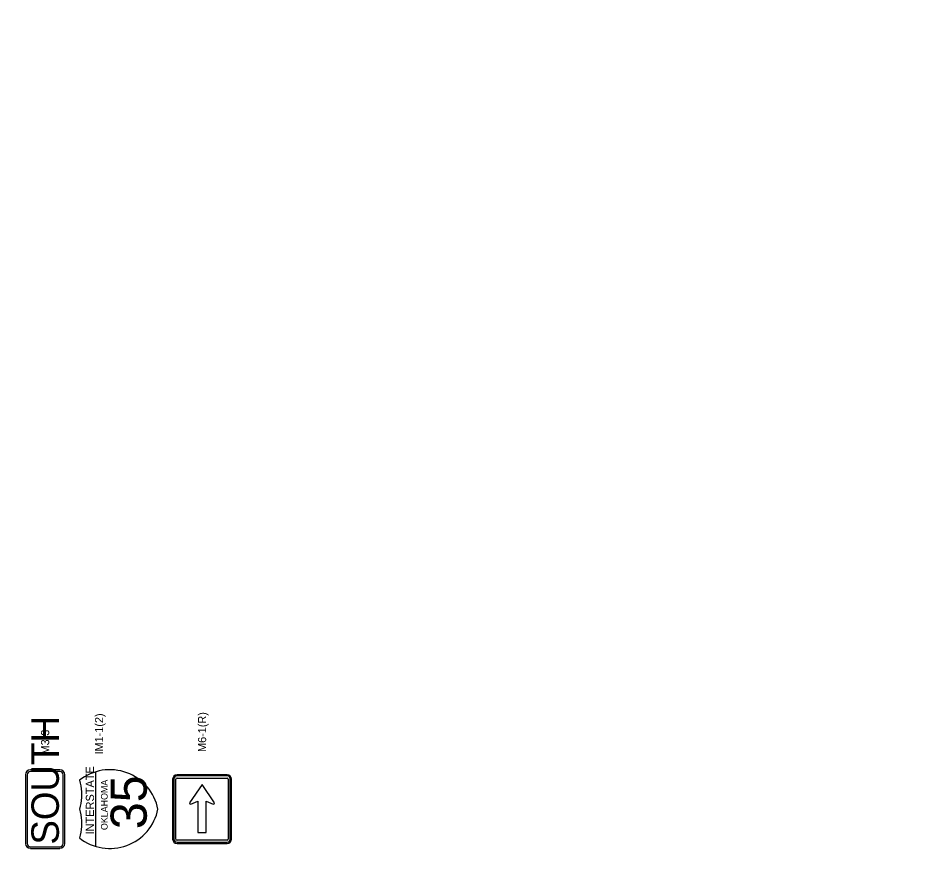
# Model space of a CAD drawing. Extents: x 2135767 to 2151731, y 141839 to 175894.
# Drawn here: x 2141240 to 2141761, y 172373 to 172862 of the extents above; entities that cross this region are included whole.
import ezdxf

# ---------------------------------------------------------------- set-up
doc = ezdxf.new("R2010")
doc.units = 0
for name, color, linetype in [('5', 7, 'Continuous'), ('6', 7, 'Continuous'), ('Default', 7, 'Continuous'), ('PR_Phasing_Detour_1', 7, 'Continuous')]:
    doc.layers.add(name, color=color, linetype=linetype)

msp = doc.modelspace()

# ---------------------------------------------------------------- linework, layer by layer
at = {"layer": '5'}
for p, q in [((2141245.21, 172428.19), (2141245.21, 172388.82)), ((2141263.96, 172430.07), (2141247.09, 172430.07)), ((2141265.84, 172388.82), (2141265.84, 172428.19)), ((2141284.59, 172387.1), (2141284.59, 172429.93)), ((2141359.91, 172428.19), (2141331.14, 172428.19)), ((2141328.65, 172425.7), (2141328.65, 172391.31)), ((2141362.4, 172391.31), (2141362.4, 172425.7)), ((2141247.09, 172386.94), (2141263.96, 172386.94)), ((2141331.14, 172388.82), (2141359.91, 172388.82))]:
    msp.add_line(p, q, dxfattribs=at)
msp.add_lwpolyline([(2141275.21, 172391.97), (2141276.66, 172390.91), (2141278.16, 172389.93), (2141279.73, 172389.06), (2141281.35, 172388.29), (2141283.01, 172387.62), (2141284.72, 172387.06), (2141286.45, 172386.61), (2141288.21, 172386.27), (2141289.99, 172386.05), (2141291.78, 172385.94), (2141293.58, 172385.94), (2141295.36, 172386.05), (2141297.14, 172386.28), (2141298.9, 172386.63), (2141300.64, 172387.08), (2141302.34, 172387.65), (2141304, 172388.32), (2141305.62, 172389.1), (2141307.18, 172389.97), (2141308.69, 172390.95), (2141310.13, 172392.02), (2141311.49, 172393.18), (2141312.79, 172394.42), (2141314, 172395.74), (2141315.12, 172397.14), (2141316.15, 172398.61), (2141317.09, 172400.14), (2141317.92, 172401.73), (2141318.66, 172403.36), (2141319.29, 172405.04), (2141319.8, 172406.76), (2141320.21, 172408.5), (2141319.8, 172410.25), (2141319.29, 172411.97), (2141318.66, 172413.65), (2141317.92, 172415.28), (2141317.09, 172416.87), (2141316.15, 172418.4), (2141315.12, 172419.86), (2141314, 172421.26), (2141312.79, 172422.59), (2141311.49, 172423.83), (2141310.13, 172424.99), (2141308.69, 172426.06), (2141307.18, 172427.03), (2141305.62, 172427.91), (2141304, 172428.69), (2141302.34, 172429.36), (2141300.64, 172429.92), (2141298.9, 172430.38), (2141297.14, 172430.72), (2141295.36, 172430.95), (2141293.58, 172431.07), (2141291.78, 172431.07), (2141289.99, 172430.96), (2141288.21, 172430.73), (2141286.45, 172430.4), (2141284.72, 172429.95), (2141283.01, 172429.39), (2141281.35, 172428.72), (2141279.73, 172427.95), (2141278.16, 172427.07), (2141276.66, 172426.1), (2141275.21, 172425.04), (2141275.66, 172423.42), (2141276.01, 172421.78), (2141276.26, 172420.12), (2141276.41, 172418.45), (2141276.46, 172416.77), (2141276.41, 172415.09), (2141276.26, 172413.42), (2141276.01, 172411.76), (2141275.66, 172410.12), (2141275.21, 172408.5), (2141275.66, 172406.89), (2141276.01, 172405.24), (2141276.26, 172403.59), (2141276.41, 172401.91), (2141276.46, 172400.24), (2141276.41, 172398.56), (2141276.26, 172396.89), (2141276.01, 172395.23), (2141275.66, 172393.59), (2141275.21, 172391.97)], dxfattribs=at)
for centre, radius, start, end in [((2141247.09, 172428.19), 1.87, 90, 180), ((2141263.96, 172428.19), 1.87, 360, 90), ((2141331.14, 172425.7), 2.49, 90, 180), ((2141359.91, 172425.7), 2.49, 360, 90), ((2141331.14, 172391.31), 2.49, 180, 270), ((2141359.91, 172391.31), 2.49, 270, 360), ((2141247.09, 172388.82), 1.87, 180, 270), ((2141263.96, 172388.82), 1.87, 270, 360)]:
    msp.add_arc(centre, radius, start, end, dxfattribs=at)
at = {"layer": '6'}
for p, q in [((2141244.28, 172428.19), (2141244.28, 172388.82)), ((2141263.96, 172431), (2141247.09, 172431)), ((2141266.78, 172388.82), (2141266.78, 172428.19)), ((2141247.09, 172386), (2141263.96, 172386))]:
    msp.add_line(p, q, dxfattribs=at)
for centre, start, end in [((2141247.09, 172428.19), 90, 180), ((2141263.96, 172428.19), 360, 90), ((2141247.09, 172388.82), 180, 270), ((2141263.96, 172388.82), 270, 360)]:
    msp.add_arc(centre, 2.81, start, end, dxfattribs=at)
at = {"layer": 'Default'}
for p, q in [((2141359.91, 172427.49), (2141331.14, 172427.49)), ((2141359.91, 172427.49), (2141331.14, 172427.49)), ((2141329.35, 172425.7), (2141329.35, 172391.31)), ((2141329.35, 172425.7), (2141329.35, 172391.31)), ((2141330.53, 172391.31), (2141330.53, 172425.7)), ((2141330.53, 172391.31), (2141330.53, 172425.7)), ((2141331.14, 172426.32), (2141359.91, 172426.32)), ((2141331.14, 172426.32), (2141359.91, 172426.32)), ((2141345.53, 172422.57), (2141338.34, 172412.18)), ((2141352.72, 172412.18), (2141345.53, 172422.57)), ((2141360.53, 172425.7), (2141360.53, 172391.31)), ((2141360.53, 172425.7), (2141360.53, 172391.31)), ((2141361.7, 172391.31), (2141361.7, 172425.7)), ((2141361.7, 172391.31), (2141361.7, 172425.7)), ((2141339.13, 172411.38), (2141343.13, 172412.98)), ((2141343.13, 172412.98), (2141343.13, 172395.14)), ((2141347.92, 172395.14), (2141347.92, 172412.98)), ((2141347.92, 172412.98), (2141351.92, 172411.38)), ((2141343.13, 172395.14), (2141347.92, 172395.14)), ((2141359.91, 172390.69), (2141331.14, 172390.69)), ((2141359.91, 172390.69), (2141331.14, 172390.69)), ((2141331.14, 172389.52), (2141359.91, 172389.52)), ((2141331.14, 172389.52), (2141359.91, 172389.52))]:
    msp.add_line(p, q, dxfattribs=at)
for points in [[(2141345.53, 172422.57), (2141338.34, 172412.18)], [(2141352.72, 172412.18), (2141345.53, 172422.57)], [(2141339.13, 172411.38), (2141343.13, 172412.98), (2141343.13, 172395.14), (2141347.92, 172395.14), (2141347.92, 172412.98), (2141351.92, 172411.38)]]:
    msp.add_lwpolyline(points, dxfattribs=at)
for centre, radius, start, end in [((2141331.14, 172425.7), 1.79, 90, 180), ((2141331.14, 172425.7), 1.79, 90, 180), ((2141359.91, 172425.7), 1.79, 360, 90), ((2141359.91, 172425.7), 1.79, 360, 90), ((2141331.14, 172425.7), 0.618, 90, 180), ((2141331.14, 172425.7), 0.618, 90, 180), ((2141359.91, 172425.7), 0.618, 360, 90), ((2141359.91, 172425.7), 0.618, 360, 90), ((2141339.13, 172412.18), 0.799, 180, 270), ((2141339.13, 172412.18), 0.799, 180, 270), ((2141351.92, 172412.18), 0.799, 270, 360), ((2141351.92, 172412.18), 0.799, 270, 360), ((2141331.14, 172391.31), 1.79, 180, 270), ((2141331.14, 172391.31), 1.79, 180, 270), ((2141331.14, 172391.31), 0.618, 180, 270), ((2141331.14, 172391.31), 0.618, 180, 270), ((2141359.91, 172391.31), 1.79, 270, 360), ((2141359.91, 172391.31), 0.618, 270, 360), ((2141359.91, 172391.31), 1.79, 270, 360), ((2141359.91, 172391.31), 0.618, 270, 360)]:
    msp.add_arc(centre, radius, start, end, dxfattribs=at)
at = {"layer": 'PR_Phasing_Detour_1'}
msp.add_circle((2140069.54, 171591.41), 4302.23, dxfattribs=at)

# ---------------------------------------------------------------- texts
at = {"layer": 'Default'}
for s, height, p in [('SOUTH', 15.75, (2141263.4, 172388.13)), ('IM1-1(2)', 4.664, (2141288.78, 172439.82)), ('M6-1(R)', 4.664, (2141347.86, 172441.25)), ('M3-3', 4.664, (2141257.85, 172439.82)), ('INTERSTATE', 4.704, (2141283.56, 172393.96)), ('OKLAHOMA', 3.812, (2141291.36, 172396.46)), ('35', 20.7, (2141313.78, 172397.02))]:
    msp.add_text(s, height=height, rotation=90, dxfattribs=at).set_placement(p)

doc.saveas('drawing.dxf')
